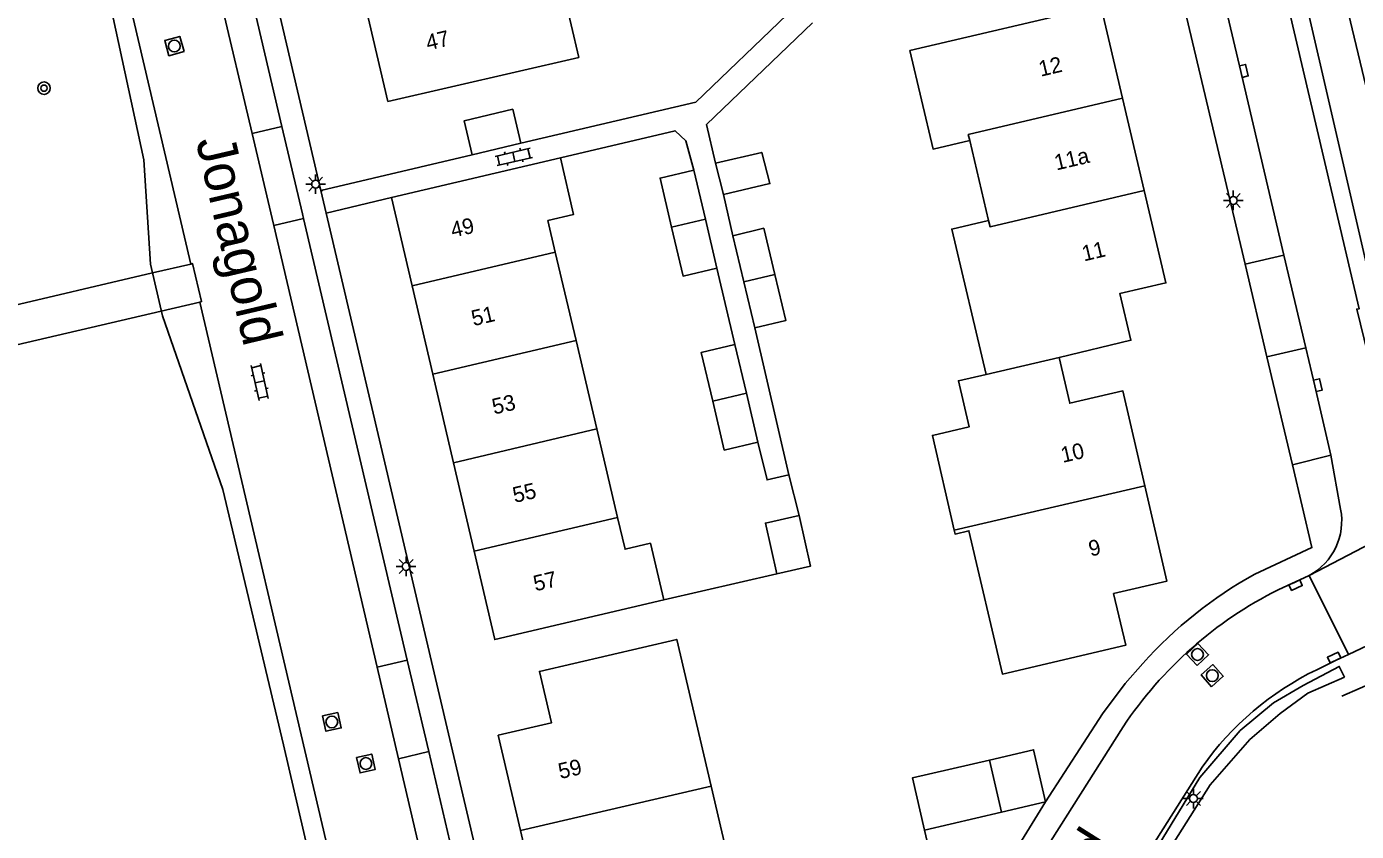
# Model space of a CAD drawing. Extents: x 136000 to 138005, y 398500 to 400500.
# Drawn here: x 137090.3 to 137175.1, y 398721.4 to 398772.7 of the extents above; entities that cross this region are included whole.
import ezdxf

# ---------------------------------------------------------------- set-up
doc = ezdxf.new("R2010")
doc.units = 0
for name, color, linetype in [('gg-afsc-erfafscheiding', 7, 'Continuous'), ('gg-afsc-hekwerk', 7, 'Continuous'), ('gg-anno-huisnummerreeks BGT', 7, 'Continuous'), ('gg-anno-openbare ruimte label', 7, 'Continuous'), ('gg-bbg-bijgebouw', 7, 'Continuous'), ('gg-bbg-gedigitaliseerde bijgebouw', 7, 'Continuous'), ('gg-bbg-hoofdgebouw', 7, 'Continuous'), ('gg-bbg-luifel en loopbrug', 7, 'Continuous'), ('gg-bbg-tussenscheiding', 7, 'Continuous'), ('gg-knt-verharding', 7, 'Continuous'), ('gg-knt-verharding nz', 7, 'Continuous'), ('gg-kntw-bovenkant insteek waterloop', 7, 'Continuous'), ('gg-kntw-greppel-droge sloot', 7, 'Continuous'), ('gg-kwrk-kunstwerk niveau 01', 7, 'Continuous'), ('gt-grn-groengrens', 7, 'Continuous'), ('gt-grn-weggrens', 7, 'Continuous'), ('gt-symb-boom', 7, 'Continuous'), ('gt-symb-klinker verharding', 7, 'Continuous'), ('gt-symb-kolk', 7, 'Continuous'), ('gt-symb-lichtmast', 7, 'Continuous'), ('gt-symb-rioolschacht', 7, 'Continuous')]:
    doc.layers.add(name, color=color, linetype=linetype)

# ---------------------------------------------------------------- blocks, each defined once
blk = doc.blocks.new('gt0-KL1')
at = {"layer": 'gt-symb-klinker verharding'}
for p, q in [((-1.15, 0.3), (1.15, 0.3)), ((-1, -0.3), (-1, 0.3)), ((-0.5, 0.3), (-0.5, 0.45)), ((0, -0.3), (0, 0.3)), ((0.5, 0.3), (0.5, 0.45)), ((1, -0.3), (1, 0.3)), ((-1.15, -0.3), (1.15, -0.3)), ((-0.5, -0.45), (-0.5, -0.3)), ((0.5, -0.45), (0.5, -0.3))]:
    blk.add_line(p, q, dxfattribs=at)
blk = doc.blocks.new('gt0-KOLK')
at = {"layer": 'gt-symb-kolk'}
blk.add_lwpolyline([(0, 0), (0.375, 0), (0.375, 0.4), (-0.375, 0.4), (-0.375, 0), (0, 0)], dxfattribs=at)
blk = doc.blocks.new('gt0-LMAST')
at = {"layer": 'gt-symb-lichtmast'}
for p, q in [((-0.182, 0.173), (-0.447, 0.438)), ((-0.005, 0.246), (-0.005, 0.621)), ((0.172, 0.173), (0.437, 0.438)), ((-0.255, -0.004), (-0.63, -0.004)), ((-0.182, -0.181), (-0.447, -0.446)), ((-0.005, -0.254), (-0.005, -0.629)), ((0.437, -0.446), (0.172, -0.181)), ((0.245, -0.004), (0.62, -0.004))]:
    blk.add_line(p, q, dxfattribs=at)
blk.add_circle((-0.005, -0.004), 0.25, dxfattribs=at)
blk = doc.blocks.new('gt0-RS')
at = {"layer": 'gt-symb-rioolschacht'}
blk.add_lwpolyline([(-0.5, -0.5), (0.5, -0.5), (0.5, 0.5), (-0.5, 0.5)], close=True, dxfattribs=at)
blk.add_circle((0, 0), 0.375, dxfattribs=at)
blk = doc.blocks.new('gt0-BOOM')
at = {"layer": 'gt-symb-boom'}
for radius in [0.4, 0.2]:
    blk.add_circle((0, 0), radius, dxfattribs=at)

msp = doc.modelspace()

# ---------------------------------------------------------------- linework, layer by layer
at = {"layer": 'gg-afsc-erfafscheiding'}
for p, q in [((137134.3, 398757.298), (137135.452, 398752.436)), ((137138.879, 398744.114), (137139.54, 398741.533)), ((137138.13, 398737.816), (137130.91, 398736.143))]:
    msp.add_line(p, q, dxfattribs=at)
for points in [[(137124.318, 398764.334), (137131.638, 398766.063), (137132.328, 398765.419), (137132.831, 398763.547)], [(137136.918, 398746.206), (137137.501, 398743.801), (137138.879, 398744.114)], [(137155.268, 398723.268), (137158.89, 398728.884), (137160.339, 398730.829)]]:
    msp.add_lwpolyline(points, dxfattribs=at)
at = {"layer": 'gg-afsc-hekwerk'}
for p, q in [((137171.991, 398730.199), (137174.338, 398731.228)), ((137174.158, 398730.01), (137176.5, 398731.039)), ((137148.553, 398717.089), (137147.548, 398721.472))]:
    msp.add_line(p, q, dxfattribs=at)
at = {"layer": 'gg-bbg-bijgebouw'}
for p, q in [((137121.799, 398765.273), (137118.701, 398764.536)), ((137134.209, 398763.987), (137134.726, 398762)), ((137132.831, 398763.547), (137133.566, 398760.423)), ((137133.566, 398760.423), (137134.3, 398757.298)), ((137135.313, 398759.372), (137136.016, 398756.432)), ((137136.016, 398756.432), (137136.719, 398753.492)), ((137135.452, 398752.436), (137136.185, 398749.321)), ((137136.185, 398749.321), (137136.918, 398746.206))]:
    msp.add_line(p, q, dxfattribs=at)
for points in [[(137121.799, 398765.273), (137121.283, 398767.435), (137118.184, 398766.698), (137118.701, 398764.536)], [(137134.209, 398763.987), (137137.164, 398764.683), (137137.682, 398762.696), (137134.726, 398762)], [(137131.414, 398759.917), (137130.68, 398763.041), (137132.831, 398763.547)], [(137134.3, 398757.298), (137132.149, 398756.792), (137131.414, 398759.917)], [(137137.993, 398756.902), (137137.29, 398759.842), (137135.313, 398759.372)], [(137136.719, 398753.492), (137138.696, 398753.962), (137137.993, 398756.902)], [(137134.034, 398748.815), (137133.301, 398751.93), (137135.452, 398752.436)], [(137136.918, 398746.206), (137134.767, 398745.7), (137134.034, 398748.815)], [(137139.54, 398741.533), (137137.395, 398741.045), (137138.13, 398737.816)], [(137139.54, 398741.533), (137140.275, 398738.305), (137138.13, 398737.816)]]:
    msp.add_lwpolyline(points, dxfattribs=at)
at = {"layer": 'gg-bbg-gedigitaliseerde bijgebouw'}
for p, q in [((137151.689, 398725.937), (137152.462, 398722.615)), ((137152.462, 398722.615), (137155.268, 398723.268))]:
    msp.add_line(p, q, dxfattribs=at)
msp.add_lwpolyline([(137151.689, 398725.937), (137154.495, 398726.59), (137155.268, 398723.268)], dxfattribs=at)
at = {"layer": 'gg-bbg-hoofdgebouw'}
for p, q in [((137161.556, 398762.249), (137160.177, 398768.137)), ((137150.422, 398765.445), (137151.624, 398760.346)), ((137113.543, 398761.807), (137124.318, 398764.334)), ((137114.861, 398756.17), (137113.543, 398761.807)), ((137123.996, 398758.319), (137125.32, 398752.684)), ((137116.179, 398750.533), (137114.861, 398756.17)), ((137125.32, 398752.684), (137126.644, 398747.049)), ((137117.497, 398744.897), (137116.179, 398750.533)), ((137126.644, 398747.049), (137127.968, 398741.413)), ((137118.815, 398739.26), (137117.497, 398744.897))]:
    msp.add_line(p, q, dxfattribs=at)
for points in [[(137111.919, 398773.922), (137113.32, 398767.933), (137125.49, 398770.735), (137124.025, 398777.003), (137123.149, 398776.798)], [(137160.177, 398768.137), (137158.797, 398774.026), (137146.613, 398771.176), (137148.088, 398764.895), (137150.422, 398765.445)], [(137124.318, 398764.334), (137125.166, 398760.725), (137123.521, 398760.339), (137123.996, 398758.319)], [(137161.556, 398762.249), (137162.936, 398756.361), (137159.998, 398755.679), (137160.71, 398752.705), (137156.13, 398751.601)], [(137151.466, 398750.524), (137149.284, 398759.793), (137151.624, 398760.346)], [(137161.599, 398743.413), (137160.199, 398749.476), (137156.802, 398748.691), (137156.13, 398751.601)], [(137149.43, 398740.603), (137148.044, 398746.637), (137150.383, 398747.175), (137149.707, 398750.118), (137151.466, 398750.524)], [(137149.43, 398740.603), (137149.49, 398740.343), (137150.376, 398740.555), (137152.51, 398731.416), (137160.372, 398733.253), (137159.6, 398736.554), (137162.999, 398737.349), (137161.599, 398743.413)], [(137127.968, 398741.413), (137128.447, 398739.376), (137130.065, 398739.758), (137130.91, 398736.143)], [(137130.91, 398736.143), (137120.133, 398733.623), (137118.815, 398739.26)], [(137121.77, 398721.441), (137120.355, 398727.516), (137123.749, 398728.309), (137122.983, 398731.585), (137131.737, 398733.631), (137133.925, 398724.272)], [(137133.925, 398724.272), (137136.118, 398714.894), (137127.369, 398712.841), (137126.574, 398716.179), (137123.185, 398715.365), (137121.77, 398721.441)]]:
    msp.add_lwpolyline(points, dxfattribs=at)
at = {"layer": 'gg-bbg-luifel en loopbrug'}
msp.add_line((137147.548, 398721.472), (137152.462, 398722.615), dxfattribs=at)
msp.add_lwpolyline([(137151.689, 398725.937), (137146.775, 398724.794), (137147.548, 398721.472)], dxfattribs=at)
at = {"layer": 'gg-bbg-tussenscheiding'}
for p, q in [((137133.566, 398760.423), (137131.414, 398759.917)), ((137114.861, 398756.17), (137123.996, 398758.319)), ((137136.016, 398756.432), (137137.993, 398756.902)), ((137116.179, 398750.533), (137125.32, 398752.684)), ((137156.13, 398751.601), (137151.466, 398750.524)), ((137136.185, 398749.321), (137134.034, 398748.815)), ((137117.497, 398744.897), (137126.644, 398747.049)), ((137161.599, 398743.413), (137149.43, 398740.603)), ((137118.815, 398739.26), (137127.968, 398741.413)), ((137121.77, 398721.441), (137133.925, 398724.272))]:
    msp.add_line(p, q, dxfattribs=at)
for points in [[(137160.177, 398768.137), (137150.331, 398765.83), (137150.422, 398765.445)], [(137161.556, 398762.249), (137151.719, 398759.944), (137151.624, 398760.346)]]:
    msp.add_lwpolyline(points, dxfattribs=at)
at = {"layer": 'gg-knt-verharding'}
for p, q in [((137109.036, 398762.253), (137094.427, 398824.772)), ((137100.753, 398757.565), (137085.345, 398823.236)), ((137106.562, 398766.343), (137102.337, 398784.306)), ((137163.813, 398775.21), (137167.982, 398757.553)), ((137133.631, 398766.465), (137140.392, 398772.935)), ((137133.631, 398766.465), (137134.209, 398763.987)), ((137118.701, 398764.536), (137109.036, 398762.253)), ((137109.036, 398762.253), (137109.375, 398760.8)), ((137134.726, 398762), (137135.313, 398759.372)), ((137109.375, 398760.8), (137113.543, 398761.807)), ((137114.549, 398732.313), (137107.945, 398760.464)), ((137109.375, 398760.8), (137121.225, 398710.434)), ((137167.982, 398757.553), (137169.378, 398751.644)), ((137101.328, 398755.143), (137116.857, 398688.79)), ((137138.879, 398744.114), (137136.719, 398753.492)), ((137169.378, 398751.644), (137171.001, 398744.77)), ((137173.462, 398745.377), (137174.078, 398741.942)), ((137172.07, 398737.701), (137170.093, 398736.796)), ((137181.315, 398735.824), (137174.584, 398732.678)), ((137115.919, 398726.473), (137114.549, 398732.313)), ((137160.339, 398730.829), (137161.46, 398732.099)), ((137160.21, 398728.064), (137152.935, 398716.573)), ((137118.768, 398714.329), (137115.919, 398726.473)), ((137165.243, 398725.479), (137158.225, 398714.377))]:
    msp.add_line(p, q, dxfattribs=at)
for points in [[(137175.824, 398751.818), (137175.112, 398754.693), (137175.257, 398754.704), (137160.982, 398815.595)], [(137121.799, 398765.273), (137132.963, 398767.896), (137138.759, 398773.45), (137136.618, 398782.619)], [(137107.945, 398760.464), (137107.873, 398760.77), (137106.562, 398766.343)], [(137168.609, 398737.797), (137172.25, 398739.487), (137171.001, 398744.77)], [(137174.584, 398732.678), (137173.746, 398732.286), (137172.562, 398731.7)], [(137155.268, 398723.268), (137151.956, 398717.918), (137148.553, 398717.089)]]:
    msp.add_lwpolyline(points, dxfattribs=at)
for centre, radius, start, end in [((137170.188, 398741.188), 3.963, 298.35992, 10.96747), ((137182.341, 398713.234), 28.141, 119.2079, 137.90421), ((137181.682, 398713.721), 25.822, 116.66675, 146.25685), ((137180.863, 398714.518), 19.082, 115.78643, 144.94128)]:
    msp.add_arc(centre, radius, start, end, dxfattribs=at)
at = {"layer": 'gg-knt-verharding nz'}
for p, q in [((137100.426, 398783.856), (137104.655, 398765.894)), ((137104.655, 398765.894), (137106.562, 398766.343)), ((137106.038, 398760.018), (137107.945, 398760.464)), ((137106.038, 398760.018), (137112.631, 398731.864)), ((137167.982, 398757.553), (137170.469, 398758.139)), ((137170.469, 398758.139), (137171.863, 398752.229)), ((137169.378, 398751.644), (137171.863, 398752.229)), ((137171.001, 398744.77), (137173.462, 398745.377)), ((137114.549, 398732.313), (137112.631, 398731.864)), ((137112.631, 398731.864), (137113.999, 398726.024)), ((137113.999, 398726.024), (137115.919, 398726.473)), ((137113.999, 398726.024), (137116.843, 398713.878))]:
    msp.add_line(p, q, dxfattribs=at)
for points in [[(137166.312, 398775.797), (137167.711, 398769.833), (137170.469, 398758.139)], [(137104.655, 398765.894), (137105.934, 398760.462), (137106.038, 398760.018)], [(137171.863, 398752.229), (137172.436, 398749.798), (137173.462, 398745.377)]]:
    msp.add_lwpolyline(points, dxfattribs=at)
at = {"layer": 'gg-kntw-bovenkant insteek waterloop'}
msp.add_lwpolyline([(137113.189, 398697.013), (137109.871, 398713.071), (137106.67, 398726.907), (137102.784, 398743.19), (137098.935, 398754.263), (137098.187, 398757.56), (137097.758, 398764.214), (137092.729, 398787.453), (137087.562, 398808.505), (137084.635, 398821.457), (137081.052, 398831.424), (137080.543, 398833.908)], dxfattribs=at)
at = {"layer": 'gg-kntw-greppel-droge sloot'}
msp.add_lwpolyline([(137176.103, 398755.876), (137178.662, 398756.515), (137164.411, 398815.941), (137162.369, 398815.481), (137176.103, 398755.876)], dxfattribs=at)
at = {"layer": 'gg-kwrk-kunstwerk niveau 01'}
for p, q in [((137098.315, 398756.995), (137063.654, 398748.893)), ((137098.315, 398756.995), (137100.753, 398757.565)), ((137101.328, 398755.143), (137098.866, 398754.568)), ((137098.866, 398754.568), (137064.715, 398746.583))]:
    msp.add_line(p, q, dxfattribs=at)
msp.add_lwpolyline([(137100.753, 398757.565), (137100.867, 398757.592), (137101.437, 398755.169), (137101.328, 398755.143)], dxfattribs=at)
at = {"layer": 'gt-grn-groengrens'}
msp.add_lwpolyline([(137174.338, 398731.228), (137173.996, 398731.91), (137171.699, 398730.69), (137169.8, 398729.577), (137167.675, 398727.819), (137165.109, 398724.824), (137159.324, 398715.356), (137159.885, 398715.065), (137165.767, 398724.36), (137168.3, 398727.243), (137170.223, 398728.909), (137171.991, 398730.199)], dxfattribs=at)
at = {"layer": 'gt-grn-weggrens'}
for q in [(137183.065, 398743.454), (137174.584, 398732.678)]:
    msp.add_line((137172.07, 398737.701), q, dxfattribs=at)

# ---------------------------------------------------------------- block references
at = {"layer": 'gt-symb-boom'}
msp.add_blockref('gt0-BOOM', (137091.387, 398768.777), dxfattribs=at)
at = {"layer": 'gt-symb-klinker verharding'}
for p, rotation in [((137121.346, 398764.399), 13.063337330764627), ((137105.144, 398750.045), -77.52092819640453)]:
    msp.add_blockref('gt0-KL1', p, dxfattribs=dict(at, rotation=rotation))
at = {"layer": 'gt-symb-kolk'}
for p, rotation in [((137167.711, 398769.833), -76.80153185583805), ((137172.436, 398749.798), -76.73683955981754), ((137171.129, 398737.268), -155.61882264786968), ((137173.746, 398732.286), 25.056381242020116)]:
    msp.add_blockref('gt0-KOLK', p, dxfattribs=dict(at, rotation=rotation))
at = {"layer": 'gt-symb-lichtmast'}
for p in [(137108.713, 398762.661), (137167.242, 398761.623), (137114.485, 398738.286), (137164.698, 398723.488)]:
    msp.add_blockref('gt0-LMAST', p, dxfattribs=at)
at = {"layer": 'gt-symb-rioolschacht'}
for p, rotation in [((137099.699, 398771.464), 105.51417528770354), ((137164.953, 398732.668), 43.76170452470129), ((137165.894, 398731.321), 41.47136167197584), ((137109.743, 398728.368), -77.38279320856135), ((137111.915, 398725.716), -77.03441638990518)]:
    msp.add_blockref('gt0-RS', p, dxfattribs=dict(at, rotation=rotation))

# ---------------------------------------------------------------- texts
at = {"layer": 'gg-anno-huisnummerreeks BGT'}
for s, rotation, p in [('47', 13.2, (137115.872, 398771.175)), ('12', 13.2, (137154.951, 398769.505)), ('11a', 13.2, (137155.951, 398763.528)), ('49', 13.2, (137117.454, 398759.237)), ('11', 13.2, (137157.71, 398757.728)), ('51', 13.2, (137118.772, 398753.602)), ('53', 13.2, (137120.09, 398747.965)), ('10', 13, (137156.358, 398744.883)), ('55', 13.2, (137121.408, 398742.328)), ('9', 13, (137158.136, 398738.907)), ('57', 13.2, (137122.726, 398736.691)), ('59', 13.1, (137124.314, 398724.722))]:
    msp.add_text(s, height=1, rotation=rotation, dxfattribs=at).set_placement(p)
at = {"layer": 'gg-anno-openbare ruimte label'}
for rotation, p in [(283.2, (137101.06, 398765.419)), (57.8, (137152.514, 398709.037))]:
    msp.add_text('Jonagold', height=2.5, rotation=rotation, dxfattribs=at).set_placement(p)

doc.saveas('drawing.dxf')
